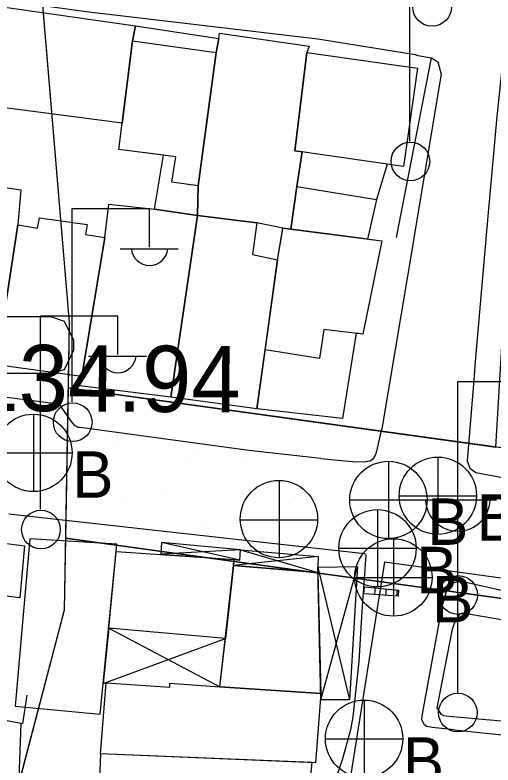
# Model space of a CAD drawing. Extents: x 417997 to 421451, y 4451742 to 4455216.
# Drawn here: x 419983.1 to 420026.4, y 4452298.1 to 4452366 of the extents above; entities that cross this region are included whole.
import ezdxf

# ---------------------------------------------------------------- set-up
doc = ezdxf.new("R2010")
doc.units = 0
for name, color, linetype in [('ADA', 7, 'Continuous'), ('ADAKENARI', 7, 'Continuous'), ('B_Merdiven', 7, 'Continuous'), ('B_Mesken', 7, 'Continuous'), ('B_Sundurma', 7, 'Continuous'), ('B_Teras', 7, 'Continuous'), ('Default', 7, 'Continuous'), ('O_Park_Bahce', 7, 'Continuous'), ('PL_AYA_PARK_DINLENME', 7, 'Continuous'), ('PL_TİCT', 7, 'Continuous'), ('S_Cad_Sok_Lambasi', 7, 'Continuous'), ('S_Elektrik_Diregi', 7, 'Continuous'), ('S_Otopark', 7, 'Continuous'), ('S_Rogar_Kapagi', 7, 'Continuous'), ('S_Rogar_Kapagi_Buski', 7, 'Continuous'), ('Sinir_Duvar_tek_tarafa_ait', 7, 'Continuous'), ('SN_KENTSEL_DONUSUM', 7, 'Continuous'), ('TR_PARKALANI', 7, 'Continuous'), ('TR_TİC_TURIZM_K', 7, 'Continuous'), ('TR_TİCT', 7, 'Continuous'), ('Y_Kot_Noktasi', 7, 'Continuous'), ('Yol_Sose', 7, 'Continuous')]:
    doc.layers.add(name, color=color, linetype=linetype)

# ---------------------------------------------------------------- blocks, each defined once
blk = doc.blocks.new('POINT_DISPLAY')
at = {"layer": 'Default'}
blk.add_line((0, 0), (0, 0), dxfattribs=at)

msp = doc.modelspace()

# ---------------------------------------------------------------- linework, layer by layer
at = {"layer": 'ADA'}
for p, q in [((419979.539, 4452438.792), (419988.021, 4452338.142)), ((419979.539, 4452438.792), (419988.021, 4452338.142)), ((419988.021, 4452338.142), (419987.541, 4452312.12)), ((419988.021, 4452338.142), (419987.541, 4452312.12)), ((420057.042, 4452322.669), (419987.912, 4452332.224)), ((420057.042, 4452322.669), (419987.912, 4452332.224)), ((419987.541, 4452312.12), (419967.801, 4452236.705)), ((419987.541, 4452312.12), (419967.801, 4452236.705))]:
    msp.add_line(p, q, dxfattribs=at)
at = {"layer": 'ADAKENARI'}
msp.add_line((419987.661, 4452318.63), (420049.677, 4452310.058), dxfattribs=at)
msp.add_line((419987.661, 4452318.63), (420049.677, 4452310.058), dxfattribs=at)
at = {"layer": 'B_Merdiven'}
for p, q in [((420015.681, 4452313.518), (420015.747, 4452314.123)), ((420016.68, 4452313.451), (420016.743, 4452314.028)), ((420017.678, 4452313.385), (420017.739, 4452313.934))]:
    msp.add_line(p, q, dxfattribs=at)
msp.add_lwpolyline([(420014.682, 4452313.584), (420014.752, 4452314.217), (420017.802, 4452313.928), (420017.777, 4452313.378)], close=True, dxfattribs=at)
at = {"layer": 'B_Mesken'}
for points in [[(419992.795, 4452356.169), (419976.864, 4452358.251), (419977.917, 4452367.265), (419994.01, 4452364.998), (419993.737, 4452363.618)], [(419993.737, 4452363.618), (419994.01, 4452364.998), (420001.555, 4452363.826), (420001.308, 4452362.563), (419999.847, 4452351.679), (419999.69, 4452350.513), (419999.613, 4452347.819), (419995.723, 4452348.381), (419996.551, 4452353.285), (419992.497, 4452353.806)], [(420001.555, 4452363.826), (420001.626, 4452364.336), (420009.723, 4452363.16), (420009.529, 4452362.566), (420008.44, 4452353.687), (420009.095, 4452353.592), (420008.625, 4452350.444), (420008.08, 4452346.586), (420007.357, 4452346.68), (420005.005, 4452347.168), (419999.613, 4452347.819), (419999.69, 4452350.513), (420001.308, 4452362.563)], [(420016.783, 4452352.477), (420015.827, 4452349.264), (420015.025, 4452345.691), (420008.08, 4452346.586), (420008.625, 4452350.444), (420009.095, 4452353.592), (420008.44, 4452353.687), (420009.529, 4452362.566), (420019.54, 4452361.167), (420018.277, 4452352.261)], [(419975.869, 4452351.325), (419983.638, 4452350.152), (419983.36, 4452346.984), (419981.388, 4452334.298), (419981.269, 4452333.701), (419973.133, 4452334.781)], [(419997.218, 4452331.379), (419988.928, 4452332.401), (419989.159, 4452333.259), (419991.226, 4452345.839), (419991.611, 4452348.84), (419995.723, 4452348.381), (419999.613, 4452347.819)], [(419989.159, 4452333.259), (419981.388, 4452334.298), (419983.36, 4452346.984), (419985.138, 4452346.665), (419985.308, 4452347.617), (419989.635, 4452347.004), (419989.495, 4452346.109), (419991.226, 4452345.839)], [(420005.005, 4452347.168), (420004.601, 4452344.292), (420006.879, 4452343.807), (420005.008, 4452330.331), (419997.218, 4452331.379), (419999.613, 4452347.819)], [(420013.987, 4452337.162), (420012.751, 4452329.449), (420005.008, 4452330.331), (420005.747, 4452335.655), (420006.879, 4452343.807), (420007.357, 4452346.68), (420016.317, 4452345.524), (420014.586, 4452337.092)], [(419976.384, 4452314.1), (419976.952, 4452318.838), (419983.975, 4452317.921), (419983.541, 4452313.222)], [(419984.453, 4452318.557), (419983.103, 4452303.414), (419990.816, 4452302.686), (419992.333, 4452318.069)], [(420002.146, 4452309.538), (419991.585, 4452310.486), (419992.27, 4452317.431), (420002.925, 4452316.699), (420002.886, 4452316.142)], [(420010.519, 4452315.528), (420010.782, 4452304.568), (420001.659, 4452305.179), (420002.886, 4452316.142)], [(419990.836, 4452299.098), (419991.362, 4452305.519), (419997.116, 4452305.149), (419997.123, 4452305.509), (420001.659, 4452305.179), (420010.782, 4452304.568), (420010.293, 4452298.307)], [(419990.836, 4452299.098), (419990.605, 4452292.749), (420009.348, 4452291.847), (420009.993, 4452298.319)]]:
    msp.add_lwpolyline(points, close=True, dxfattribs=at)
at = {"layer": 'B_Sundurma'}
for p, q in [((420003.456, 4452316.642), (419996.362, 4452318.218)), ((420003.528, 4452317.576), (419996.307, 4452317.178)), ((420003.528, 4452317.576), (420010.519, 4452315.528)), ((420010.557, 4452316.949), (420002.886, 4452316.142)), ((420010.508, 4452316.011), (420013.389, 4452304.007)), ((420010.796, 4452303.984), (420014.092, 4452316.068)), ((419991.585, 4452310.486), (420001.659, 4452305.179)), ((419991.09, 4452305.472), (420002.146, 4452309.538))]:
    msp.add_line(p, q, dxfattribs=at)
for points in [[(420002.925, 4452316.699), (420003.456, 4452316.642), (420003.528, 4452317.576), (419996.362, 4452318.218), (419996.307, 4452317.178)], [(420003.528, 4452317.576), (420010.557, 4452316.949), (420010.508, 4452316.011), (420010.519, 4452315.528), (420002.886, 4452316.142), (420002.925, 4452316.699), (420003.456, 4452316.642)], [(420010.796, 4452303.984), (420010.508, 4452316.011), (420014.092, 4452316.068), (420013.389, 4452304.007)], [(419991.585, 4452310.486), (419991.09, 4452305.472), (419991.362, 4452305.519), (419997.116, 4452305.149), (419997.123, 4452305.509), (420001.659, 4452305.179), (420002.146, 4452309.538)]]:
    msp.add_lwpolyline(points, close=True, dxfattribs=at)
at = {"layer": 'B_Teras'}
for points in [[(419993.737, 4452363.618), (420001.308, 4452362.563), (419999.69, 4452350.513), (419997.285, 4452350.832), (419997.667, 4452353.142), (419992.497, 4452353.806)], [(420008.44, 4452353.687), (420009.529, 4452362.566), (420019.54, 4452361.167), (420018.277, 4452352.261)], [(420014.169, 4452345.801), (420008.08, 4452346.586), (420008.625, 4452350.444), (420015.827, 4452349.264), (420015.048, 4452345.792), (420015.025, 4452345.691)], [(420014.169, 4452345.801), (420016.317, 4452345.524), (420014.586, 4452337.092), (420011.066, 4452337.507), (420010.663, 4452334.891), (420005.747, 4452335.655), (420006.879, 4452343.807), (420007.223, 4452345.875), (420007.357, 4452346.68)]]:
    msp.add_lwpolyline(points, close=True, dxfattribs=at)
at = {"layer": 'O_Park_Bahce'}
for points in [[(420021.311, 4452303.271), (420022.69, 4452310.375), (420022.875, 4452310.94), (420023.399, 4452311.807), (420023.637, 4452311.874), (420028.209, 4452311.081), (420028.304, 4452310.972), (420028.051, 4452308.513), (420028.126, 4452308.415), (420032.112, 4452307.967), (420032.238, 4452307.989), (420032.507, 4452308.156), (420032.768, 4452308.421), (420033.74, 4452309.707), (420033.918, 4452309.91), (420034.185, 4452310.025), (420034.394, 4452310.088), (420040.623, 4452309.143), (420039.878, 4452300.921), (420039.824, 4452300.908), (420032.285, 4452301.466), (420032.127, 4452301.518), (420031.984, 4452301.637), (420031.229, 4452302.719)], [(420031.229, 4452302.719), (420031.116, 4452302.847), (420030.826, 4452303.041), (420030.53, 4452303.197), (420030.27, 4452303.242), (420030.059, 4452303.289), (420029.736, 4452303.301), (420029.29, 4452303.19), (420028.911, 4452303.054), (420028.066, 4452302.546), (420027.85, 4452302.387), (420027.708, 4452302.289), (420027.601, 4452302.224), (420027.488, 4452302.159), (420027.27, 4452302.081), (420027.106, 4452302.07), (420022.4, 4452302.481), (420021.928, 4452302.544), (420021.724, 4452302.679), (420021.311, 4452303.271)]]:
    msp.add_lwpolyline(points, dxfattribs=at)
at = {"layer": 'PL_AYA_PARK_DINLENME'}
msp.add_lwpolyline([(419987.912, 4452332.224), (419987.661, 4452318.63), (420049.677, 4452310.058), (420055.919, 4452309.196), (420057.042, 4452322.669), (419987.912, 4452332.224)], dxfattribs=at)
msp.add_lwpolyline([(419987.912, 4452332.224), (419987.661, 4452318.63), (420049.677, 4452310.058), (420055.919, 4452309.196), (420057.042, 4452322.669), (419987.912, 4452332.224)], dxfattribs=at)
at = {"layer": 'PL_TİCT'}
for points in [[(420026.632, 4452326.872), (420033.529, 4452442.945), (419979.035, 4452444.778), (419979.539, 4452438.792), (419988.021, 4452338.142), (419987.912, 4452332.224), (420026.632, 4452326.872)], [(420026.632, 4452326.872), (420033.529, 4452442.945), (419979.035, 4452444.778), (419979.539, 4452438.792), (419988.021, 4452338.142), (419987.912, 4452332.224), (420026.632, 4452326.872)], [(420072.572, 4452235.599), (420085.129, 4452275.258), (420055.863, 4452308.523), (420055.919, 4452309.196), (420049.677, 4452310.058), (419987.661, 4452318.63), (419987.541, 4452312.12), (419967.801, 4452236.705)], [(420072.572, 4452235.599), (420085.129, 4452275.258), (420055.863, 4452308.523), (420055.919, 4452309.196), (420049.677, 4452310.058), (419987.661, 4452318.63), (419987.541, 4452312.12), (419967.801, 4452236.705)]]:
    msp.add_lwpolyline(points, dxfattribs=at)
at = {"layer": 'S_Cad_Sok_Lambasi'}
for p, q in [((420019.686, 4452322.089), (420026.686, 4452322.089)), ((420023.186, 4452304.589), (420023.186, 4452319.264))]:
    msp.add_line(p, q, dxfattribs=at)
msp.add_circle((420023.186, 4452302.839), 1.75, dxfattribs=at)
msp.add_arc((420023.186, 4452322.193), 2.929, 183.298, 356.90719, dxfattribs=at)
at = {"layer": 'S_Elektrik_Diregi'}
for p, q in [((420018.857, 4452354.552), (420018.857, 4452372.052)), ((419988.289, 4452330.946), (419988.289, 4452348.446)), ((419988.289, 4452348.446), (419995.289, 4452348.446)), ((419995.289, 4452344.946), (419995.289, 4452348.446)), ((419992.629, 4452344.806), (419997.879, 4452344.806)), ((419985.418, 4452321.238), (419985.418, 4452338.738)), ((419985.418, 4452338.738), (419992.418, 4452338.738)), ((419992.418, 4452335.238), (419992.418, 4452338.738)), ((419989.758, 4452335.098), (419995.008, 4452335.098)), ((420023.183, 4452315.315), (420023.183, 4452332.815)), ((420023.183, 4452332.815), (420030.183, 4452332.815))]:
    msp.add_line(p, q, dxfattribs=at)
for centre in [(420020.857, 4452366.693), (420018.893, 4452352.716), (419988.325, 4452329.111), (419985.454, 4452319.403), (420023.219, 4452313.48)]:
    msp.add_circle(centre, 1.75, dxfattribs=at)
for centre in [(419995.289, 4452344.959), (419992.419, 4452335.251)]:
    msp.add_arc(centre, 1.658, 184.83843, 355.14641, dxfattribs=at)
at = {"layer": 'S_Otopark'}
for points in [[(419982.229, 4452338.69), (419986.324, 4452338.69)], [(419986.324, 4452338.69), (419987.549, 4452338.27), (419988.389, 4452336.555), (419988.389, 4452335.645), (419987.549, 4452333.86), (419986.324, 4452333.51)], [(419986.324, 4452333.51), (419982.229, 4452333.51)]]:
    msp.add_lwpolyline(points, dxfattribs=at)
at = {"layer": 'S_Rogar_Kapagi'}
for p, q in [((420007.048, 4452316.826), (420007.048, 4452323.826)), ((420003.478, 4452320.291), (420010.478, 4452320.291))]:
    msp.add_line(p, q, dxfattribs=at)
msp.add_circle((420006.995, 4452320.354), 3.5, dxfattribs=at)
at = {"layer": 'S_Rogar_Kapagi_Buski'}
for p, q in [((419984.771, 4452329.842), (419984.771, 4452322.842)), ((419981.27, 4452326.342), (419988.271, 4452326.342)), ((420016.907, 4452325.582), (420016.907, 4452318.582)), ((420021.377, 4452325.965), (420021.377, 4452318.965)), ((420013.407, 4452322.082), (420020.407, 4452322.082)), ((420017.877, 4452322.465), (420024.877, 4452322.465)), ((420015.915, 4452321.205), (420015.915, 4452314.205)), ((420017.355, 4452318.568), (420017.355, 4452311.568)), ((420012.415, 4452317.705), (420019.415, 4452317.705)), ((420013.855, 4452315.068), (420020.855, 4452315.068)), ((420014.702, 4452303.966), (420014.702, 4452296.966)), ((420011.202, 4452300.466), (420018.202, 4452300.466))]:
    msp.add_line(p, q, dxfattribs=at)
for centre in [(419984.771, 4452326.342), (420016.907, 4452322.082), (420021.377, 4452322.465), (420015.915, 4452317.705), (420017.355, 4452315.068), (420014.702, 4452300.466)]:
    msp.add_circle(centre, 3.5, dxfattribs=at)
at = {"layer": 'Sinir_Duvar_tek_tarafa_ait'}
for points in [[(419984.186, 4452304.414), (419983.777, 4452301.808), (419981.565, 4452302.243)], [(419983.621, 4452301.838), (419983.334, 4452293.599)]]:
    msp.add_lwpolyline(points, dxfattribs=at)
at = {"layer": 'SN_KENTSEL_DONUSUM'}
for p, q in [((420016.538, 4452316.457), (420003.87, 4452236.324)), ((420016.538, 4452316.457), (420003.87, 4452236.324)), ((420132.341, 4452300.528), (420016.538, 4452316.457)), ((420132.341, 4452300.528), (420016.538, 4452316.457))]:
    msp.add_line(p, q, dxfattribs=at)
at = {"layer": 'TR_TİC_TURIZM_K'}
msp.add_lwpolyline([(420072.572, 4452235.599), (420085.129, 4452275.258), (420055.863, 4452308.523), (420055.919, 4452309.196), (420049.677, 4452310.058), (419987.661, 4452318.63), (419987.541, 4452312.12), (419967.801, 4452236.705)], dxfattribs=at)
msp.add_lwpolyline([(420072.572, 4452235.599), (420085.129, 4452275.258), (420055.863, 4452308.523), (420055.919, 4452309.196), (420049.677, 4452310.058), (419987.661, 4452318.63), (419987.541, 4452312.12), (419967.801, 4452236.705)], dxfattribs=at)
at = {"layer": 'TR_TİCT'}
msp.add_lwpolyline([(419979.539, 4452438.792), (419988.021, 4452338.142), (419987.912, 4452332.224), (420026.632, 4452326.872), (420033.529, 4452442.945), (419979.035, 4452444.778), (419979.539, 4452438.792)], dxfattribs=at)
msp.add_lwpolyline([(419979.539, 4452438.792), (419988.021, 4452338.142), (419987.912, 4452332.224), (420026.632, 4452326.872), (420033.529, 4452442.945), (419979.035, 4452444.778), (419979.539, 4452438.792)], dxfattribs=at)
at = {"layer": 'Yol_Sose'}
for points in [[(420033.027, 4452427.793), (420031.36, 4452408.281), (420030.045, 4452389.183), (420028.574, 4452374.603), (420026.709, 4452356.766), (420025.736, 4452345.746)], [(419968.36, 4452369.227), (419989.546, 4452366.283), (420010.505, 4452363.821), (420019.147, 4452362.41), (420019.334, 4452362.382), (420019.56, 4452362.293), (420020.811, 4452362.086), (420021.382, 4452361.74), (420021.694, 4452360.613), (420019.215, 4452345.815)], [(420017.64, 4452345.832), (420020.811, 4452362.086)], [(420017.639, 4452345.827), (420017.64, 4452345.832)], [(420019.214, 4452345.811), (420019.203, 4452345.748)], [(420019.215, 4452345.815), (420019.214, 4452345.811)], [(420019.203, 4452345.748), (420016.318, 4452328.525)], [(420025.73, 4452345.678), (420024.751, 4452334.603)], [(420025.735, 4452345.742), (420025.73, 4452345.678)], [(420025.736, 4452345.746), (420025.735, 4452345.742)], [(420024.751, 4452334.603), (420024.658, 4452333.31), (420024.024, 4452325.613), (420024.287, 4452324.945), (420024.802, 4452324.572), (420035.269, 4452322.613), (420037.36, 4452322.452), (420037.775, 4452322.614), (420041.25, 4452324.381), (420041.906, 4452324.613), (420042.352, 4452324.726), (420042.977, 4452324.802), (420043.738, 4452324.834), (420049.663, 4452324.385), (420051.793, 4452324.327), (420052.335, 4452324.474), (420052.691, 4452324.695), (420052.9, 4452324.909), (420053.161, 4452325.239), (420053.363, 4452325.639), (420053.476, 4452326.052), (420055.231, 4452336.46)], [(419988.994, 4452328.629), (419988.812, 4452328.652), (419988.555, 4452328.791), (419988.33, 4452329.03), (419988.224, 4452329.178), (419987.226, 4452330.59), (419987.047, 4452330.734), (419972.306, 4452332.65), (419956.109, 4452334.866), (419954.472, 4452335.09)], [(420010.779, 4452325.827), (420004.263, 4452326.552), (419988.994, 4452328.629)], [(420010.779, 4452325.827), (420012.33, 4452325.687), (420013.689, 4452325.571), (420014.721, 4452325.539), (420015.235, 4452325.625), (420015.567, 4452325.839), (420015.737, 4452326.135), (420015.87, 4452326.509), (420016.318, 4452328.525)], [(419982.548, 4452320.838), (420005.526, 4452318.248), (420014.733, 4452317.244), (420014.833, 4452317.155), (420014.853, 4452317.095), (420014.488, 4452312.018), (420014.238, 4452307.465), (420013.679, 4452302.456), (420013.464, 4452301.281), (420012.743, 4452298.654), (420011.939, 4452296.226), (420011.346, 4452293.971), (420010.735, 4452290.334), (420008.92, 4452281.043), (420007.872, 4452272.93), (420005.652, 4452261.249), (420005.022, 4452257.536), (420004.907, 4452257.351), (420004.768, 4452257.231), (419995.637, 4452257.604)], [(420022.864, 4452301.291), (420020.874, 4452301.484), (420020.382, 4452301.578), (420020.185, 4452301.723), (420020.045, 4452301.931), (420019.933, 4452302.191), (420019.948, 4452302.537), (420021.782, 4452312.434), (420022.194, 4452313.926), (420022.396, 4452314.307), (420022.557, 4452314.455), (420022.874, 4452314.62), (420023.199, 4452314.703), (420023.618, 4452314.673), (420024.068, 4452314.606), (420034.336, 4452312.303)], [(420022.864, 4452301.291), (420039.267, 4452299.57), (420057.9, 4452297.657), (420062.572, 4452297.194)]]:
    msp.add_lwpolyline(points, dxfattribs=at)

# ---------------------------------------------------------------- block references
at = {"layer": 'TR_PARKALANI', "xscale": 0.1, "yscale": 0.10000000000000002}
for p in [(419988.001, 4452331.512), (419988.001, 4452331.512), (419996.426, 4452330.464), (419996.426, 4452330.464), (420010.095, 4452329.725), (420010.095, 4452329.725), (419992.281, 4452326.93), (419992.281, 4452326.93), (419999.189, 4452326.153), (419999.189, 4452326.153), (420007.469, 4452326.269), (420007.469, 4452326.269), (420016.318, 4452326.147), (420016.318, 4452326.147), (420003.612, 4452325.843), (420003.612, 4452325.843), (419998.629, 4452325.373), (419998.629, 4452325.373), (420021.283, 4452324.742), (420021.283, 4452324.742), (420006.711, 4452323.708), (420006.711, 4452323.708), (419992.706, 4452322.27), (419992.706, 4452322.27), (419996.563, 4452322.696), (419996.563, 4452322.696), (420008.452, 4452322.418), (420008.452, 4452322.418), (420014.8, 4452320.86), (420014.8, 4452320.86), (420018.657, 4452321.286), (420018.657, 4452321.286), (420004.085, 4452320.252), (420004.085, 4452320.252), (420025.563, 4452320.161), (420025.563, 4452320.161), (419988.001, 4452319.666), (419988.001, 4452319.666), (420000.227, 4452319.826), (420000.227, 4452319.826), (420025.702, 4452319.948), (420025.702, 4452319.948), (419996.426, 4452318.618), (419996.426, 4452318.618), (420019.218, 4452316.065), (420019.218, 4452316.065), (420023.076, 4452316.491), (420023.076, 4452316.491)]:
    msp.add_blockref('POINT_DISPLAY', p, dxfattribs=at)

# ---------------------------------------------------------------- texts
at = {"layer": 'S_Rogar_Kapagi_Buski'}
for p in [(419988.271, 4452322.278), (420020.407, 4452318.018), (420024.877, 4452318.4), (420019.415, 4452313.641), (420020.855, 4452311.003), (420018.202, 4452296.402)]:
    msp.add_text('B', height=4.2, dxfattribs=at).set_placement(p)
at = {"layer": 'Y_Kot_Noktasi'}
msp.add_text('134.94 ', height=6, rotation=359.61735, dxfattribs=at).set_placement((419978.961, 4452330.157))

doc.saveas('drawing.dxf')
